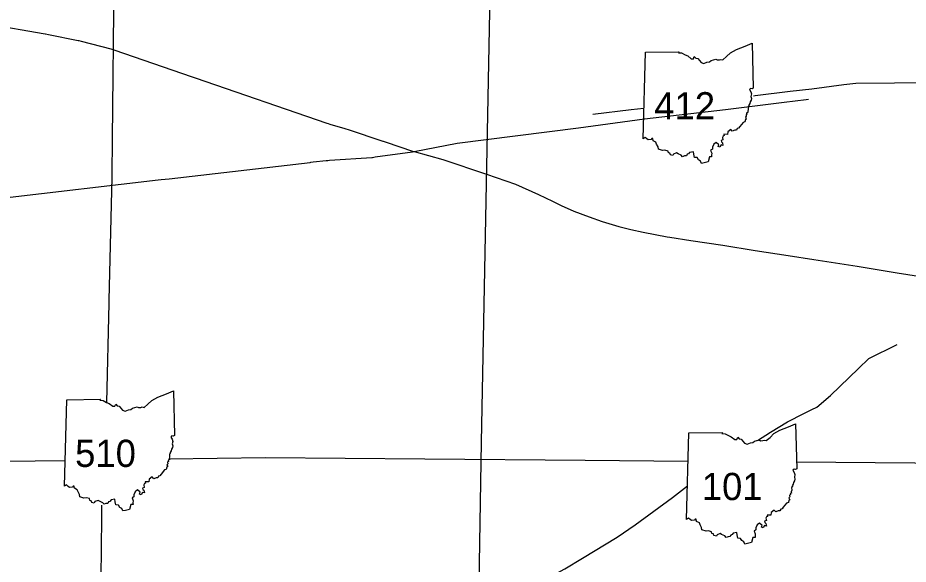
# Model space of a CAD drawing. Extents: x -232 to 448, y 619 to 1059.
# Drawn here: x 322.09 to 352.25, y 809.27 to 827.79 of the extents above; entities that cross this region are included whole.
import ezdxf

# ---------------------------------------------------------------- set-up
doc = ezdxf.new("R2010")
doc.units = 0
doc.layers.add('Default', color=7, linetype='Continuous')

msp = doc.modelspace()

# ---------------------------------------------------------------- linework, layer by layer
at = {"layer": 'Default'}
for p, q in [((343.265, 823.694), (343.347, 826.623)), ((343.265, 823.694), (343.347, 826.623)), ((323.67, 811.912), (323.752, 814.841)), ((323.67, 811.912), (323.752, 814.841)), ((344.736, 810.788), (344.818, 813.717)), ((344.736, 810.788), (344.818, 813.717))]:
    msp.add_line(p, q, dxfattribs=at)
for points in [[(338.483, 844.137), (338.28, 837.926), (338.096, 829.772), (337.783, 813.403)], [(325.11, 814.747), (325.187, 818.115), (325.188, 818.164), (325.189, 818.223), (325.285, 822.386), (325.286, 822.443), (325.287, 822.493), (325.302, 823.639), (325.302, 823.689), (325.352, 829.082), (325.496, 837.235)], [(321.049, 827.586), (323.022, 827.245), (323.025, 827.244), (323.128, 827.224), (324.136, 827.023), (324.157, 827.018), (324.241, 826.997), (325.237, 826.744), (325.276, 826.734), (325.34, 826.712), (328, 825.794), (328.03, 825.784), (328.102, 825.759), (332.552, 824.224), (332.604, 824.206), (332.66, 824.189), (333.168, 824.04), (333.197, 824.031), (333.28, 824.003), (334.453, 823.61), (334.463, 823.607), (334.564, 823.573), (335.458, 823.275), (335.514, 823.256), (336.489, 822.988), (337.964, 822.488), (338.943, 822.147), (339.722, 821.801), (340.203, 821.571), (340.497, 821.432), (340.922, 821.238), (341.436, 821.043), (341.881, 820.888), (342.449, 820.714), (342.853, 820.611), (343.274, 820.53), (344.085, 820.372)], [(343.347, 826.623), (344.483, 826.642), (344.466, 826.607), (344.573, 826.6), (344.687, 826.537), (344.783, 826.498), (344.901, 826.404), (344.971, 826.405), (345.001, 826.482), (345.055, 826.423), (345.119, 826.412), (345.23, 826.272), (345.321, 826.242), (345.431, 826.29), (345.513, 826.298), (345.573, 826.345), (345.729, 826.386), (345.772, 826.362), (345.855, 826.366), (345.896, 826.384), (345.968, 826.368), (346.095, 826.475), (346.225, 826.6), (346.426, 826.719), (346.726, 826.831), (346.963, 826.932), (346.997, 825.412)], [(343.347, 826.623), (344.483, 826.642), (344.466, 826.607), (344.573, 826.6), (344.687, 826.537), (344.783, 826.498), (344.901, 826.404), (344.971, 826.405), (345.001, 826.482), (345.055, 826.423), (345.119, 826.412), (345.23, 826.272), (345.321, 826.242), (345.431, 826.29), (345.513, 826.298), (345.573, 826.345), (345.729, 826.386), (345.772, 826.362), (345.855, 826.366), (345.896, 826.384), (345.968, 826.368), (346.095, 826.475), (346.225, 826.6), (346.426, 826.719), (346.726, 826.831), (346.963, 826.932), (346.997, 825.412)], [(347.003, 825.146), (347.065, 825.154), (348.253, 825.302), (348.977, 825.385), (350.071, 825.53), (350.47, 825.582), (353.096, 825.595), (353.811, 825.613), (355.138, 825.623), (355.952, 825.609), (356.148, 825.603), (356.277, 825.627), (356.528, 825.74), (356.706, 825.718), (357.156, 825.605), (358.572, 824.567), (359.284, 823.862), (359.779, 823.504), (360.087, 823.286), (360.5, 822.86)], [(346.997, 825.412), (346.962, 825.39), (346.908, 825.4), (346.871, 825.358), (346.916, 825.287), (346.938, 825.211), (346.919, 825.129), (346.938, 825.06), (346.925, 825.003), (346.891, 824.946), (346.879, 824.892), (346.85, 824.835), (346.852, 824.803), (346.824, 824.777), (346.829, 824.682), (346.815, 824.63), (346.82, 824.584), (346.775, 824.572), (346.786, 824.535), (346.757, 824.506), (346.763, 824.456), (346.731, 824.424), (346.762, 824.36), (346.737, 824.34), (346.716, 824.263), (346.658, 824.247), (346.543, 824.105), (346.502, 824.051), (346.456, 824.038), (346.431, 823.983), (346.374, 823.983), (346.289, 823.945), (346.234, 824.01), (346.137, 823.931), (346.126, 823.84), (346.004, 823.843), (346.008, 823.797), (345.981, 823.783), (345.956, 823.737), (345.971, 823.655), (345.914, 823.634), (345.92, 823.586), (345.957, 823.557), (345.973, 823.466), (345.913, 823.484), (345.863, 823.407), (345.812, 823.425), (345.828, 823.49), (345.742, 823.569), (345.66, 823.506), (345.617, 823.406), (345.617, 823.338), (345.556, 823.298), (345.595, 823.202), (345.588, 823.137), (345.589, 823.074), (345.512, 823.077), (345.466, 822.908)], [(346.997, 825.412), (346.962, 825.39), (346.908, 825.4), (346.871, 825.358), (346.916, 825.287), (346.938, 825.211), (346.919, 825.129), (346.938, 825.06), (346.925, 825.003), (346.891, 824.946), (346.879, 824.892), (346.85, 824.835), (346.852, 824.803), (346.824, 824.777), (346.829, 824.682), (346.815, 824.63), (346.82, 824.584), (346.775, 824.572), (346.786, 824.535), (346.757, 824.506), (346.763, 824.456), (346.731, 824.424), (346.762, 824.36), (346.737, 824.34), (346.716, 824.263), (346.658, 824.247), (346.543, 824.105), (346.502, 824.051), (346.456, 824.038), (346.431, 823.983), (346.374, 823.983), (346.289, 823.945), (346.234, 824.01), (346.137, 823.931), (346.126, 823.84), (346.004, 823.843), (346.008, 823.797), (345.981, 823.783), (345.956, 823.737), (345.971, 823.655), (345.914, 823.634), (345.92, 823.586), (345.957, 823.557), (345.973, 823.466), (345.913, 823.484), (345.863, 823.407), (345.812, 823.425), (345.828, 823.49), (345.742, 823.569), (345.66, 823.506), (345.617, 823.406), (345.617, 823.338), (345.556, 823.298), (345.595, 823.202), (345.588, 823.137), (345.589, 823.074), (345.512, 823.077), (345.466, 822.908)], [(327.222, 822.338), (331.992, 822.892), (332.014, 822.894), (332.099, 822.904), (332.529, 822.953), (332.587, 822.96), (332.643, 822.963), (334.083, 823.06), (334.101, 823.061), (334.193, 823.074), (335.459, 823.248), (335.514, 823.256), (336.968, 823.541), (337.954, 823.672), (341.082, 824.067), (343.311, 824.367), (346.053, 824.686), (348.045, 824.932), (348.796, 825.027), (348.871, 825.037)], [(341.57, 824.52), (342.863, 824.689), (343.294, 824.73)], [(345.466, 822.908), (345.334, 822.876), (345.242, 822.857), (345.209, 822.933), (345.143, 822.974), (345.1, 823.051), (345.006, 823.061), (344.984, 823.167), (344.973, 823.252), (344.844, 823.231), (344.808, 823.179), (344.762, 823.165), (344.736, 823.112), (344.673, 823.108), (344.606, 823.083), (344.562, 823.134), (344.452, 823.186), (344.403, 823.213), (344.3, 823.172), (344.278, 823.122), (344.196, 823.144), (344.176, 823.199), (344.127, 823.216), (344.116, 823.274), (344.009, 823.305), (343.928, 823.293), (343.784, 823.34), (343.776, 823.416), (343.727, 823.51), (343.701, 823.575), (343.611, 823.624), (343.592, 823.702), (343.563, 823.699), (343.537, 823.668), (343.436, 823.654), (343.396, 823.685), (343.339, 823.739), (343.265, 823.694)], [(345.466, 822.908), (345.334, 822.876), (345.242, 822.857), (345.209, 822.933), (345.143, 822.974), (345.1, 823.051), (345.006, 823.061), (344.984, 823.167), (344.973, 823.252), (344.844, 823.231), (344.808, 823.179), (344.762, 823.165), (344.736, 823.112), (344.673, 823.108), (344.606, 823.083), (344.562, 823.134), (344.452, 823.186), (344.403, 823.213), (344.3, 823.172), (344.278, 823.122), (344.196, 823.144), (344.176, 823.199), (344.127, 823.216), (344.116, 823.274), (344.009, 823.305), (343.928, 823.293), (343.784, 823.34), (343.776, 823.416), (343.727, 823.51), (343.701, 823.575), (343.611, 823.624), (343.592, 823.702), (343.563, 823.699), (343.537, 823.668), (343.436, 823.654), (343.396, 823.685), (343.339, 823.739), (343.265, 823.694)], [(321.641, 821.691), (326.841, 822.295), (326.848, 822.295), (326.948, 822.307), (327.222, 822.338)], [(344.085, 820.372), (344.169, 820.355), (344.888, 820.243), (345.971, 820.082), (347.06, 819.908), (348.186, 819.73), (349.049, 819.597), (350.521, 819.37), (351.871, 819.145), (353.173, 818.945)], [(347.14, 813.464), (347.583, 813.748), (348.159, 814.099), (348.716, 814.375), (348.988, 814.508), (349.154, 814.59), (349.617, 814.991), (350.567, 815.902), (350.915, 816.245), (351.873, 816.721)], [(323.752, 814.841), (324.888, 814.86), (324.87, 814.824), (324.978, 814.817), (325.091, 814.754), (325.188, 814.715), (325.306, 814.622), (325.376, 814.623), (325.406, 814.699), (325.46, 814.64), (325.524, 814.63), (325.635, 814.49), (325.726, 814.459), (325.836, 814.507), (325.918, 814.515), (325.977, 814.563), (326.133, 814.603), (326.177, 814.579), (326.259, 814.584), (326.301, 814.602), (326.373, 814.586), (326.5, 814.692), (326.63, 814.818), (326.831, 814.936), (327.131, 815.049), (327.368, 815.149), (327.402, 813.629)], [(323.752, 814.841), (324.888, 814.86), (324.87, 814.824), (324.978, 814.817), (325.091, 814.754), (325.188, 814.715), (325.306, 814.622), (325.376, 814.623), (325.406, 814.699), (325.46, 814.64), (325.524, 814.63), (325.635, 814.49), (325.726, 814.459), (325.836, 814.507), (325.918, 814.515), (325.977, 814.563), (326.133, 814.603), (326.177, 814.579), (326.259, 814.584), (326.301, 814.602), (326.373, 814.586), (326.5, 814.692), (326.63, 814.818), (326.831, 814.936), (327.131, 815.049), (327.368, 815.149), (327.402, 813.629)], [(344.818, 813.717), (345.955, 813.736), (345.937, 813.701), (346.044, 813.693), (346.158, 813.631), (346.254, 813.591), (346.372, 813.498), (346.443, 813.499), (346.472, 813.575), (346.526, 813.517), (346.59, 813.506), (346.701, 813.366), (346.793, 813.335), (346.902, 813.383), (346.984, 813.391), (347.044, 813.439), (347.2, 813.479), (347.243, 813.455), (347.326, 813.46), (347.367, 813.478), (347.44, 813.462), (347.566, 813.568), (347.697, 813.694), (347.897, 813.813), (348.197, 813.925), (348.434, 814.025), (348.469, 812.505)], [(344.818, 813.717), (345.955, 813.736), (345.937, 813.701), (346.044, 813.693), (346.158, 813.631), (346.254, 813.591), (346.372, 813.498), (346.443, 813.499), (346.472, 813.575), (346.526, 813.517), (346.59, 813.506), (346.701, 813.366), (346.793, 813.335), (346.902, 813.383), (346.984, 813.391), (347.044, 813.439), (347.2, 813.479), (347.243, 813.455), (347.326, 813.46), (347.367, 813.478), (347.44, 813.462), (347.566, 813.568), (347.697, 813.694), (347.897, 813.813), (348.197, 813.925), (348.434, 814.025), (348.469, 812.505)], [(327.402, 813.629), (327.367, 813.608), (327.313, 813.618), (327.276, 813.575), (327.321, 813.504), (327.343, 813.429), (327.324, 813.346), (327.342, 813.278), (327.33, 813.221), (327.295, 813.164), (327.284, 813.109), (327.255, 813.052), (327.257, 813.02), (327.229, 812.995), (327.234, 812.9), (327.22, 812.847), (327.225, 812.802), (327.18, 812.79), (327.19, 812.752), (327.162, 812.723), (327.168, 812.673), (327.135, 812.642), (327.167, 812.578), (327.142, 812.558), (327.121, 812.48), (327.063, 812.464), (326.947, 812.322), (326.907, 812.269), (326.861, 812.255), (326.836, 812.2), (326.779, 812.2), (326.694, 812.162), (326.639, 812.228), (326.542, 812.149), (326.531, 812.057), (326.408, 812.06), (326.413, 812.014), (326.386, 812.001), (326.361, 811.954), (326.376, 811.872), (326.318, 811.851), (326.325, 811.803), (326.362, 811.774), (326.378, 811.683), (326.317, 811.702), (326.268, 811.625), (326.216, 811.643), (326.233, 811.708), (326.147, 811.786), (326.065, 811.723), (326.022, 811.623), (326.021, 811.556), (325.96, 811.515), (325.999, 811.42), (325.992, 811.354), (325.994, 811.292), (325.917, 811.294), (325.871, 811.126)], [(327.402, 813.629), (327.367, 813.608), (327.313, 813.618), (327.276, 813.575), (327.321, 813.504), (327.343, 813.429), (327.324, 813.346), (327.342, 813.278), (327.33, 813.221), (327.295, 813.164), (327.284, 813.109), (327.255, 813.052), (327.257, 813.02), (327.229, 812.995), (327.234, 812.9), (327.22, 812.847), (327.225, 812.802), (327.18, 812.79), (327.19, 812.752), (327.162, 812.723), (327.168, 812.673), (327.135, 812.642), (327.167, 812.578), (327.142, 812.558), (327.121, 812.48), (327.063, 812.464), (326.947, 812.322), (326.907, 812.269), (326.861, 812.255), (326.836, 812.2), (326.779, 812.2), (326.694, 812.162), (326.639, 812.228), (326.542, 812.149), (326.531, 812.057), (326.408, 812.06), (326.413, 812.014), (326.386, 812.001), (326.361, 811.954), (326.376, 811.872), (326.318, 811.851), (326.325, 811.803), (326.362, 811.774), (326.378, 811.683), (326.317, 811.702), (326.268, 811.625), (326.216, 811.643), (326.233, 811.708), (326.147, 811.786), (326.065, 811.723), (326.022, 811.623), (326.021, 811.556), (325.96, 811.515), (325.999, 811.42), (325.992, 811.354), (325.994, 811.292), (325.917, 811.294), (325.871, 811.126)], [(337.783, 813.403), (337.69, 807.946), (337.612, 802.522), (337.471, 791.607), (337.356, 783.464), (337.363, 780.643)], [(298.284, 812.364), (319.624, 812.739), (323.694, 812.787)], [(327.204, 812.836), (330.482, 812.886)], [(330.482, 812.886), (335.881, 812.845), (341.303, 812.795), (344.792, 812.766)], [(348.463, 812.736), (361.803, 812.624)], [(348.469, 812.505), (348.434, 812.484), (348.379, 812.494), (348.342, 812.451), (348.388, 812.38), (348.409, 812.305), (348.39, 812.222), (348.409, 812.154), (348.396, 812.097), (348.362, 812.04), (348.35, 811.986), (348.321, 811.928), (348.323, 811.896), (348.296, 811.871), (348.301, 811.776), (348.287, 811.723), (348.292, 811.678), (348.247, 811.666), (348.257, 811.628), (348.228, 811.599), (348.234, 811.55), (348.202, 811.518), (348.233, 811.454), (348.208, 811.434), (348.187, 811.356), (348.129, 811.34), (348.014, 811.199), (347.973, 811.145), (347.927, 811.132), (347.902, 811.077), (347.846, 811.076), (347.76, 811.038), (347.705, 811.104), (347.608, 811.025), (347.597, 810.933), (347.475, 810.936), (347.48, 810.89), (347.452, 810.877), (347.428, 810.83), (347.442, 810.748), (347.385, 810.727), (347.392, 810.68), (347.428, 810.65), (347.445, 810.559), (347.384, 810.578), (347.334, 810.501), (347.283, 810.519), (347.3, 810.584), (347.213, 810.662), (347.131, 810.6), (347.088, 810.499), (347.088, 810.432), (347.027, 810.391), (347.066, 810.296), (347.059, 810.23), (347.06, 810.168), (346.984, 810.17), (346.938, 810.002)], [(348.469, 812.505), (348.434, 812.484), (348.379, 812.494), (348.342, 812.451), (348.388, 812.38), (348.409, 812.305), (348.39, 812.222), (348.409, 812.154), (348.396, 812.097), (348.362, 812.04), (348.35, 811.986), (348.321, 811.928), (348.323, 811.896), (348.296, 811.871), (348.301, 811.776), (348.287, 811.723), (348.292, 811.678), (348.247, 811.666), (348.257, 811.628), (348.228, 811.599), (348.234, 811.55), (348.202, 811.518), (348.233, 811.454), (348.208, 811.434), (348.187, 811.356), (348.129, 811.34), (348.014, 811.199), (347.973, 811.145), (347.927, 811.132), (347.902, 811.077), (347.846, 811.076), (347.76, 811.038), (347.705, 811.104), (347.608, 811.025), (347.597, 810.933), (347.475, 810.936), (347.48, 810.89), (347.452, 810.877), (347.428, 810.83), (347.442, 810.748), (347.385, 810.727), (347.392, 810.68), (347.428, 810.65), (347.445, 810.559), (347.384, 810.578), (347.334, 810.501), (347.283, 810.519), (347.3, 810.584), (347.213, 810.662), (347.131, 810.6), (347.088, 810.499), (347.088, 810.432), (347.027, 810.391), (347.066, 810.296), (347.059, 810.23), (347.06, 810.168), (346.984, 810.17), (346.938, 810.002)], [(325.871, 811.126), (325.738, 811.094), (325.646, 811.074), (325.614, 811.151), (325.548, 811.191), (325.505, 811.268), (325.411, 811.279), (325.388, 811.384), (325.378, 811.47), (325.249, 811.449), (325.213, 811.396), (325.167, 811.382), (325.141, 811.329), (325.078, 811.325), (325.011, 811.3), (324.967, 811.352), (324.857, 811.404), (324.808, 811.431), (324.705, 811.389), (324.683, 811.34), (324.6, 811.361), (324.581, 811.417), (324.531, 811.433), (324.52, 811.491), (324.414, 811.522), (324.333, 811.51), (324.189, 811.557), (324.181, 811.634), (324.132, 811.727), (324.106, 811.792), (324.015, 811.842), (323.997, 811.919), (323.968, 811.917), (323.942, 811.885), (323.841, 811.871), (323.801, 811.903), (323.744, 811.956), (323.67, 811.912)], [(325.871, 811.126), (325.738, 811.094), (325.646, 811.074), (325.614, 811.151), (325.548, 811.191), (325.505, 811.268), (325.411, 811.279), (325.388, 811.384), (325.378, 811.47), (325.249, 811.449), (325.213, 811.396), (325.167, 811.382), (325.141, 811.329), (325.078, 811.325), (325.011, 811.3), (324.967, 811.352), (324.857, 811.404), (324.808, 811.431), (324.705, 811.389), (324.683, 811.34), (324.6, 811.361), (324.581, 811.417), (324.531, 811.433), (324.52, 811.491), (324.414, 811.522), (324.333, 811.51), (324.189, 811.557), (324.181, 811.634), (324.132, 811.727), (324.106, 811.792), (324.015, 811.842), (323.997, 811.919), (323.968, 811.917), (323.942, 811.885), (323.841, 811.871), (323.801, 811.903), (323.744, 811.956), (323.67, 811.912)], [(328.117, 802.605), (329.06, 803.018), (330.318, 803.591), (332.085, 804.346), (333.504, 804.966), (333.973, 805.21), (334.42, 805.456), (335.041, 805.889), (335.36, 806.113), (335.732, 806.325), (337.048, 807.073), (337.304, 807.217), (337.629, 807.451), (338.168, 807.788), (339.485, 808.513), (340.098, 808.831), (340.622, 809.115), (341.213, 809.476), (342.394, 810.187), (342.996, 810.608), (344.264, 811.535), (344.768, 811.926)], [(324.855, 803.699), (324.877, 805.646), (324.877, 805.656), (324.878, 805.753), (324.936, 810.836), (324.936, 810.856), (324.937, 810.944), (324.94, 811.274)], [(346.938, 810.002), (346.805, 809.97), (346.713, 809.951), (346.68, 810.027), (346.615, 810.067), (346.572, 810.144), (346.477, 810.155), (346.455, 810.26), (346.444, 810.346), (346.315, 810.325), (346.279, 810.272), (346.234, 810.258), (346.207, 810.206), (346.145, 810.201), (346.078, 810.176), (346.034, 810.228), (345.924, 810.28), (345.874, 810.307), (345.771, 810.265), (345.749, 810.216), (345.667, 810.238), (345.648, 810.293), (345.598, 810.309), (345.587, 810.368), (345.481, 810.399), (345.399, 810.386), (345.256, 810.433), (345.247, 810.51), (345.198, 810.603), (345.173, 810.668), (345.082, 810.718), (345.064, 810.795), (345.035, 810.793), (345.008, 810.762), (344.907, 810.747), (344.867, 810.779), (344.811, 810.833), (344.736, 810.788)], [(346.938, 810.002), (346.805, 809.97), (346.713, 809.951), (346.68, 810.027), (346.615, 810.067), (346.572, 810.144), (346.477, 810.155), (346.455, 810.26), (346.444, 810.346), (346.315, 810.325), (346.279, 810.272), (346.234, 810.258), (346.207, 810.206), (346.145, 810.201), (346.078, 810.176), (346.034, 810.228), (345.924, 810.28), (345.874, 810.307), (345.771, 810.265), (345.749, 810.216), (345.667, 810.238), (345.648, 810.293), (345.598, 810.309), (345.587, 810.368), (345.481, 810.399), (345.399, 810.386), (345.256, 810.433), (345.247, 810.51), (345.198, 810.603), (345.173, 810.668), (345.082, 810.718), (345.064, 810.795), (345.035, 810.793), (345.008, 810.762), (344.907, 810.747), (344.867, 810.779), (344.811, 810.833), (344.736, 810.788)]]:
    msp.add_lwpolyline(points, dxfattribs=at)

# ---------------------------------------------------------------- texts
for s, p in [('412', (343.646, 824.348)), ('510', (324.032, 812.565)), ('101', (345.255, 811.441))]:
    msp.add_text(s, height=0.9234, dxfattribs=at).set_placement(p)

doc.saveas('drawing.dxf')
